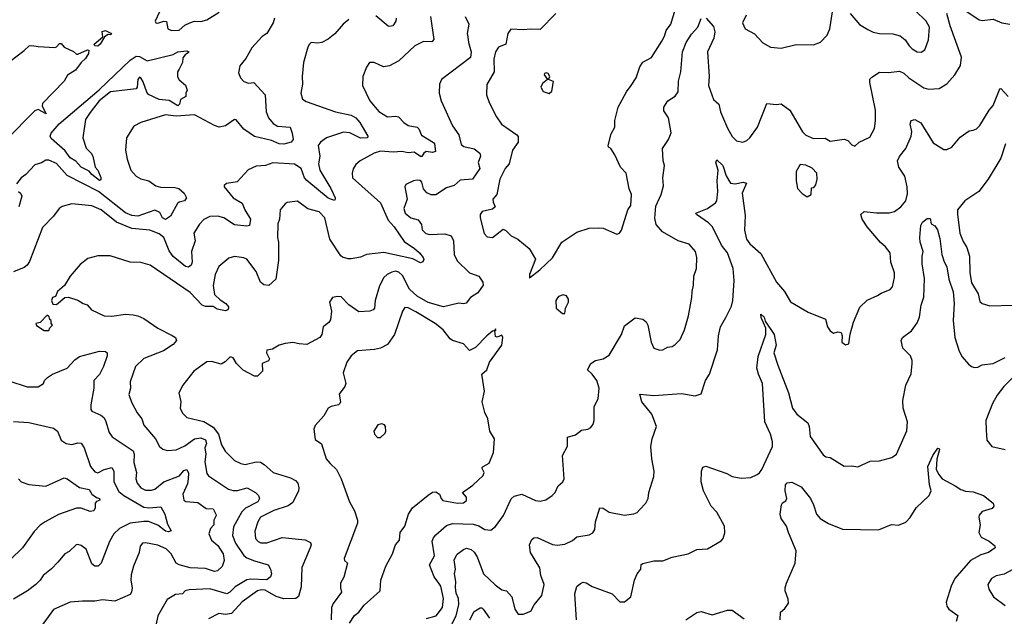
# Model space of a CAD drawing. Extents: x 1493970 to 1595317, y 729910 to 844791.
# Tile 271 of 338: x 1554286 to 1560698, y 809989 to 813874. Entities that reach past the tile are written whole.
import ezdxf

# ---------------------------------------------------------------- set-up
doc = ezdxf.new("R2010")
doc.units = 0

msp = doc.modelspace()

# ---------------------------------------------------------------- linework, layer by layer
at = {"layer": '0CON10XD'}
for points in [[(1557605, 812192.5), (1557674.2, 812245.8), (1557755, 812322.5), (1557816.7, 812425), (1557915, 812491.2), (1557995, 812517.1), (1558055, 812519.4), (1558085, 812515.7), (1558175, 812477.5), (1558192.5, 812485), (1558205.9, 812504.1), (1558245.8, 812635), (1558265.6, 812665), (1558269.4, 812735), (1558255, 812772.5), (1558235.6, 812875), (1558199.2, 812915), (1558161.2, 812995), (1558136.4, 813036.4), (1558120, 813045), (1558118.8, 813055), (1558137.9, 813132.1), (1558160.7, 813175), (1558162.8, 813217.2), (1558183.3, 813305), (1558238.1, 813405), (1558267.1, 813445), (1558300.6, 813495), (1558323.6, 813566.4), (1558345, 813598.8), (1558401.2, 813628.8), (1558467.8, 813735), (1558485, 813766.7), (1558495.5, 813805), (1558525.5, 813845), (1558566.3, 813973.7)], [(1559694, 813914), (1559755, 813844.2), (1559810.3, 813810.3), (1559845, 813793.3), (1559885, 813783.8), (1559971.7, 813781.7), (1560019.5, 813769.5), (1560053.2, 813743.2), (1560078, 813705), (1560098.8, 813685), (1560130, 813665), (1560157.9, 813662.1), (1560181.2, 813678.8), (1560205.7, 813744.3), (1560210.8, 813825), (1560189.2, 813865), (1560117.5, 813935)], [(1556428.9, 813875), (1556391.9, 813845), (1556337.6, 813782.4), (1556295, 813748), (1556254.2, 813725.8), (1556225, 813721.4), (1556185, 813726), (1556172, 813715), (1556162.5, 813695), (1556134.4, 813595), (1556125.7, 813505), (1556128, 813455), (1556116, 813395), (1556127.7, 813357.7), (1556151.1, 813341.1), (1556342, 813275), (1556445, 813252.7), (1556475, 813234.6), (1556501.2, 813205), (1556553.3, 813115), (1556550, 813105), (1556505, 813103.6), (1556435, 813138.5), (1556395, 813142.1), (1556284.1, 813105.9), (1556243.9, 813076.1), (1556230.5, 813055), (1556240.8, 812985), (1556232, 812935), (1556240.8, 812895), (1556311.1, 812775), (1556339.2, 812715), (1556341.2, 812705), (1556335, 812696.7), (1556295, 812711.5), (1556155, 812827.6), (1556141.1, 812845), (1556119.1, 812905), (1556075, 812934), (1555935, 812942.2), (1555885.5, 812924.5), (1555825, 812919.4), (1555774.4, 812895.6), (1555700.9, 812819.1), (1555633.3, 812806.7), (1555616.7, 812795), (1555616.7, 812785), (1555675.8, 812715), (1555735, 812680), (1555752.7, 812635), (1555788.1, 812575), (1555782, 812535), (1555765, 812528.9), (1555685, 812538.8), (1555615, 812583.1), (1555575, 812595.9), (1555525, 812593.1), (1555485, 812573.3), (1555456.4, 812543.6), (1555420.6, 812485), (1555427.5, 812435), (1555405.3, 812365), (1555409.2, 812295), (1555401.9, 812275), (1555385, 812263.1), (1555365, 812266.9), (1555285, 812332.1), (1555259.3, 812369.3), (1555223.7, 812455), (1555195, 812480.6), (1555133.3, 812503.2), (1555015.5, 812515.5), (1554915.9, 812555.9), (1554815.7, 812635), (1554755, 812661.2), (1554624.2, 812675.8), (1554562.3, 812657.7), (1554543.3, 812645), (1554506.7, 812595), (1554435, 812520), (1554349.8, 812300.2), (1554335, 812275.8), (1554315, 812259.4), (1554245, 812232.9)], [(1555945.3, 813885), (1555937.3, 813855), (1555895, 813785.6), (1555865.6, 813765), (1555797.9, 813692.1), (1555758.8, 813621.2), (1555719.2, 813575), (1555711.2, 813528.8), (1555722.9, 813495), (1555745, 813472.5), (1555775, 813461.9), (1555810, 813465), (1555884.4, 813385), (1555890, 813275), (1555905.9, 813235.9), (1555937.3, 813197.3), (1555965, 813180), (1556046.7, 813175), (1556060.8, 813135), (1556065.8, 813094.2), (1556052.9, 813077.1), (1556005.9, 813064.1), (1555975, 813065.3), (1555925, 813086.6), (1555814.1, 813114.1), (1555745, 813161.8), (1555695, 813222.2), (1555685, 813223.5), (1555626.5, 813183.5), (1555585, 813175.3), (1555555, 813184.5), (1555425, 813254.6), (1555305, 813245.7), (1555235, 813254.7), (1555075, 813204), (1555028.8, 813181.2), (1554982, 813105), (1554974.2, 813025), (1554984.5, 812965), (1555009.2, 812895), (1555044.6, 812854.6), (1555075, 812838.4), (1555125.8, 812825), (1555171.7, 812791.7), (1555203.1, 812783.1), (1555295, 812781.6), (1555321.8, 812775), (1555356, 812745), (1555370.9, 812715), (1555360, 812695), (1555325, 812686.2), (1555313.1, 812676.9), (1555266.7, 812595), (1555235, 812573.3), (1555215.6, 812585), (1555198.5, 812618.5), (1555165, 812634.5), (1555055, 812594.1), (1555015, 812598.1), (1554975, 812615.7), (1554799.8, 812755), (1554595, 812860.6), (1554525, 812938.5), (1554475, 812958.5), (1554455, 812958.9), (1554428.5, 812941.5), (1554385, 812928.1), (1554325, 812866.7), (1554294.7, 812845.3), (1554265.5, 812805)], [(1555196.7, 813925), (1555168.8, 813865), (1555172.5, 813855), (1555185, 813851.2), (1555225, 813863.8), (1555241.7, 813861.7), (1555250, 813815), (1555275, 813803.1), (1555325, 813806.2), (1555362, 813838), (1555393.3, 813855), (1555425, 813865.6), (1555465, 813862.9), (1555505, 813872.9), (1555585, 813924.5)], [(1557187.9, 813895), (1557210.6, 813845), (1557200, 813785), (1557205, 813762.5), (1557208.5, 813725), (1557226, 813665), (1557220.8, 813629.2), (1557033.8, 813485), (1557019.2, 813455), (1557017.5, 813395), (1557030.8, 813345), (1557104, 813184), (1557145.5, 813125), (1557161.8, 813061.8), (1557179.1, 813049.1), (1557245, 813033.8), (1557282.5, 813005), (1557286.7, 812985), (1557270.8, 812945), (1557281.9, 812905), (1557235, 812835.7), (1557155, 812828.6), (1557116.2, 812795), (1557065, 812779.5), (1556995, 812734.5), (1556965, 812732.7), (1556936.7, 812746.7), (1556915, 812773.8), (1556905, 812817.1), (1556895, 812826.4), (1556875, 812830), (1556851.2, 812825), (1556800, 812800), (1556794.2, 812785), (1556800.9, 812750.9), (1556808.9, 812705), (1556788.5, 812645), (1556795.6, 812615), (1556832, 812585), (1556880.6, 812570.6), (1556901.5, 812541.5), (1556907.1, 812505), (1556931.1, 812481.1), (1556955, 812474.5), (1557055, 812480.4), (1557096.5, 812466.5), (1557111.1, 812435), (1557114.7, 812344.7), (1557134.8, 812304.8), (1557215, 812225.4), (1557275, 812204.3), (1557302.5, 812165), (1557303.8, 812145), (1557269.2, 812095), (1557222, 812065), (1557192.7, 812027.3), (1557175, 812023.1), (1557145, 812028.6), (1557045, 812004.6), (1556945, 812033.4), (1556875, 812074.7), (1556825, 812120.4), (1556778.8, 812208.8), (1556755, 812231.1), (1556735, 812236), (1556709.2, 812230.8), (1556679.2, 812215), (1556658.1, 812195), (1556629.3, 812140.7), (1556600, 812045), (1556597.1, 811995), (1556588.8, 811985), (1556565, 811975.8), (1556495, 811971.1), (1556428.2, 812018.2), (1556379.1, 812069.1), (1556355, 812072.2), (1556323.3, 812065), (1556304.3, 812035), (1556316.2, 811975), (1556309.8, 811920.2), (1556298.2, 811901.8), (1556262.1, 811875), (1556252.5, 811825), (1556241.4, 811805), (1556155, 811760), (1556105, 811762.9), (1556065, 811772.5), (1556014.3, 811765.7), (1555975, 811754.2), (1555932.3, 811727.7), (1555895, 811721.2), (1555892.5, 811705), (1555913.3, 811665), (1555905, 811653.3), (1555863.9, 811636.1), (1555867.5, 811585), (1555835, 811552.5), (1555815, 811552.5), (1555741.7, 811591.7), (1555697.5, 811635), (1555675, 811672.5), (1555665, 811677.5), (1555655, 811676.7), (1555624.1, 811645.9), (1555598.3, 811631.7), (1555535, 811649.2), (1555505, 811645.7), (1555418.8, 811585), (1555347.5, 811495), (1555322.5, 811445), (1555334, 811385), (1555330, 811345), (1555345, 811311.2), (1555375, 811284.3), (1555485, 811257.9), (1555545, 811220.4), (1555579.3, 811175), (1555600.4, 811105), (1555623.3, 811065), (1555685, 811003.3), (1555725, 810984.5), (1555755, 810978.5), (1555825, 810994.5), (1555855, 810991.8), (1555878.5, 810978.5), (1555937.5, 810925), (1556050.1, 810890.1), (1556082.6, 810872.6), (1556098.1, 810855), (1556104.5, 810825), (1556101.8, 810805), (1556065, 810730.9), (1556035, 810708.2), (1555941.6, 810678.4), (1555855, 810635.4), (1555835.5, 810605), (1555817.4, 810542.6), (1555821.1, 810495), (1555838.6, 810475), (1555856.7, 810466.7), (1555895, 810467.5), (1555995, 810501.8), (1556145, 810487.3), (1556180, 810470), (1556183.1, 810455), (1556177.3, 810435), (1556122.6, 810307.4), (1556118.7, 810181.3), (1556102.4, 810117.6), (1556085, 810104.1), (1556005, 810101.8), (1555955, 810116.8), (1555885, 810157.9), (1555859.5, 810160.5), (1555835.2, 810154.8), (1555735, 810082), (1555665, 810007.3), (1555625, 810000.9), (1555582.4, 810007.6), (1555515, 809973.3)], [(1556737.1, 813885), (1556735.8, 813865.8), (1556715, 813834.4), (1556695, 813829.4), (1556685, 813833.1), (1556605, 813899.5)], [(1556960.6, 813895), (1556982.5, 813745), (1556970.3, 813729.7), (1556915, 813733.1), (1556858.9, 813705)], [(1556935, 809973.5), (1556998.1, 809991.9), (1557040, 810045), (1557046.6, 810105), (1557027.6, 810185), (1557016.2, 810203.8), (1556984.7, 810245), (1556954.7, 810325), (1556986.8, 810383.2), (1556973, 810477), (1556979.8, 810500.2), (1556995, 810520), (1557065, 810580.9), (1557105, 810592.2), (1557238.7, 810588.7), (1557275, 810578.9), (1557315, 810553.3), (1557355, 810550.8), (1557385, 810573.8), (1557437.1, 810645), (1557486.5, 810753.5), (1557505, 810770.8), (1557555, 810784), (1557645, 810742.5), (1557675, 810738), (1557711.7, 810748.3), (1557753.8, 810775), (1557774, 810795), (1557792.1, 810837.9), (1557822, 810865), (1557832.5, 810885), (1557820.8, 811035), (1557854.1, 811095.9), (1557854.2, 811155), (1557905, 811171.2), (1557945, 811201.2), (1557985, 811207.5), (1558005, 811217.5), (1558020, 811240), (1558026.1, 811263.9), (1558026.2, 811355), (1558054.1, 811405.9), (1558059.1, 811475), (1558045.4, 811525), (1558015, 811565.8), (1557983, 811593), (1558005, 811636.2), (1558035.4, 811654.6), (1558086, 811665), (1558125, 811690), (1558205.7, 811825), (1558225, 811880), (1558295, 811933.3), (1558345, 811923.8), (1558365, 811906.7), (1558375.7, 811885), (1558398, 811775), (1558415.9, 811735.9), (1558455, 811721.2), (1558475, 811723.8), (1558505, 811741.2), (1558535, 811746), (1558555, 811758), (1558587.6, 811792.4), (1558615.7, 811855), (1558640.6, 811945), (1558662.9, 812065), (1558664.4, 812105), (1558674.3, 812145), (1558675.7, 812205), (1558694.3, 812255), (1558695.8, 812325), (1558688, 812365), (1558645, 812412.5), (1558574.7, 812434.7), (1558472.2, 812492.2), (1558431, 812541), (1558421.9, 812581.9), (1558429.8, 812660.2), (1558462.5, 812735), (1558478.3, 812791.7), (1558474.3, 812845), (1558484.3, 812925), (1558477.1, 812955), (1558472.9, 813035), (1558512, 813095), (1558527.7, 813137.7), (1558512, 813235), (1558480.9, 813280.9), (1558480.8, 813305), (1558507.5, 813345), (1558555, 813375.7), (1558574.4, 813405), (1558576.5, 813475), (1558591.8, 813535), (1558603.5, 813665), (1558626.4, 813725), (1558660.7, 813779.3), (1558702.5, 813825), (1558725, 813883.3)], [(1557776.9, 813915), (1557675, 813811.1), (1557615, 813813.5), (1557565, 813808), (1557485, 813813.3), (1557464.2, 813785), (1557452, 813715), (1557403.8, 813696.2), (1557384.4, 813665.6), (1557373.7, 813616.3), (1557375.6, 813535), (1557327, 813453), (1557325.7, 813385), (1557342.5, 813335), (1557391.4, 813241.4), (1557423, 813193), (1557524.3, 813125), (1557533, 813113), (1557532.9, 813077.1), (1557494.2, 813025), (1557473.5, 812935), (1557447.3, 812905), (1557412.1, 812835), (1557393.8, 812736.2), (1557367.9, 812705), (1557369.1, 812685), (1557383.3, 812655), (1557365, 812639.6), (1557296.7, 812625), (1557284.2, 812605), (1557284.3, 812585), (1557311.2, 812481.2), (1557331.2, 812461.2), (1557365, 812455.7), (1557435, 812510), (1557452.3, 812502.3), (1557487, 812467), (1557530, 812445), (1557603.3, 812385), (1557644, 812315), (1557606.2, 812215), (1557605, 812192.5)], [(1558757.5, 813885), (1558805, 813830), (1558813.1, 813795), (1558805.5, 813755), (1558764.6, 813665), (1558775.4, 813505), (1558770.8, 813445), (1558803.5, 813355), (1558838.1, 813325), (1558849.6, 813275), (1558895, 813168), (1558925, 813113.8), (1558955, 813086), (1558995, 813076.2), (1559022.3, 813087.7), (1559041.2, 813105), (1559090, 813175), (1559151.2, 813328.8), (1559215, 813322), (1559245, 813326), (1559301.2, 813285), (1559384.2, 813144.2), (1559405, 813123.3), (1559455, 813101.2), (1559532.3, 813102.3), (1559565, 813082.5), (1559655, 813096.2), (1559678.3, 813088.3), (1559705, 813060), (1559725, 813050), (1559753.9, 813076.1), (1559821.7, 813108.3), (1559852, 813165), (1559860, 813215), (1559859.4, 813285), (1559821.8, 813465), (1559823.6, 813486.4), (1559835, 813501.2), (1559885, 813532.5), (1559945, 813530.9), (1560015, 813539.5), (1560045, 813526.7), (1560076.7, 813496.7), (1560175, 813430), (1560205, 813422.5), (1560275, 813426), (1560325, 813456.2), (1560376, 813515), (1560413.5, 813576.5), (1560420.6, 813630.6), (1560345, 813834), (1560324.4, 813915)], [(1559017.1, 813905), (1558993.3, 813855), (1559010, 813815), (1559072, 813782), (1559125, 813723.8), (1559175, 813696), (1559245, 813689.2), (1559342.3, 813712.3), (1559455, 813711.2), (1559502.3, 813727.7), (1559545.7, 813774.3), (1559561.4, 813815), (1559578.6, 813925)], [(1560455, 813927.8), (1560535, 813872.9), (1560555, 813869.2), (1560625, 813878), (1560683.2, 813853.2), (1560735, 813844.3)], [(1554795, 813703), (1554774.1, 813704.1), (1554771.5, 813715), (1554827, 813763), (1554822.5, 813797.5), (1554845, 813803.1), (1554882.5, 813785), (1554878.8, 813775), (1554862.7, 813777.3), (1554837.7, 813762.3), (1554810.6, 813715), (1554795, 813703)], [(1554222.5, 813605), (1554315, 813673.3), (1554346.4, 813703.6), (1554365, 813706.7), (1554405, 813698.8), (1554515, 813693.8), (1554525, 813696.7), (1554545, 813720), (1554555, 813720), (1554575.9, 813695.9), (1554635, 813667.5), (1554655, 813650), (1554665, 813650), (1554727.8, 813677.8), (1554735.4, 813675.4), (1554734.5, 813655), (1554715, 813622.4), (1554685.4, 813594.6), (1554648.8, 813545), (1554597.4, 813512.6), (1554574.8, 813475), (1554435, 813328.6), (1554432.2, 813312.2), (1554457.6, 813262.4), (1554405, 813290.1), (1554385, 813280.6), (1553822.1, 812715)], [(1556858.9, 813705), (1556755, 813607.5), (1556695, 813572.9), (1556655, 813568), (1556595, 813595.8), (1556563.9, 813596.1), (1556544.4, 813565.6), (1556521.4, 813505), (1556518.1, 813445), (1556567.1, 813345), (1556625, 813275.6), (1556681.5, 813241.5), (1556735, 813246.7), (1556752.8, 813242.8), (1556787.1, 813205), (1556814.7, 813184.7), (1556875, 813174.4), (1556884.6, 813164.6), (1556901.6, 813121.6), (1556980, 813075), (1556986.4, 813065), (1556993, 813017), (1556975, 813010), (1556933.8, 813015), (1556918.1, 813005), (1556905, 812984), (1556895, 812982.9), (1556855, 813012.2), (1556815, 813008.3), (1556773.8, 813016.2), (1556717.3, 813012.7), (1556635, 813019.2), (1556595, 813005.8), (1556503.8, 812955), (1556475, 812932), (1556456.4, 812903.6), (1556450, 812875), (1556453.8, 812843.8), (1556635, 812682.5), (1556685, 812569.6), (1556724.6, 812525), (1556789.1, 812429.1), (1556857.3, 812385), (1556890, 812355), (1556913.1, 812325), (1556916.8, 812313.2), (1556911.9, 812298.1), (1556895, 812290.6), (1556846.9, 812316.9), (1556657.3, 812357.3), (1556545, 812345.6), (1556505, 812328), (1556445, 812316.9), (1556425, 812316.7), (1556388.3, 812328.3), (1556377.1, 812337.1), (1556304.6, 812445), (1556272.5, 812585), (1556235, 812622.7), (1556161.9, 812641.9), (1556095, 812692.5), (1556026.7, 812683.3), (1556014.1, 812675.9), (1555982, 812635), (1555977.5, 812575), (1555967.5, 812545), (1555963.8, 812455), (1555971.1, 812425), (1555971.3, 812305), (1555953.8, 812185), (1555907.8, 812142.2), (1555875, 812147.5), (1555854.4, 812165), (1555825.7, 812235), (1555765, 812314.2), (1555744.4, 812324.4), (1555685, 812332.9), (1555648, 812322), (1555583.6, 812266.4), (1555558.5, 812215), (1555546.4, 812143.6), (1555555.2, 812085), (1555590.5, 812050.5), (1555628.2, 812025), (1555645.4, 812005), (1555646.4, 811995), (1555640.6, 811985), (1555625, 811979.3), (1555570.9, 811989.1), (1555545, 812005.4), (1555495, 812006.8), (1555474.3, 812014.3), (1555395, 812098.5), (1555135.6, 812275.6), (1555075, 812292), (1555005, 812296), (1554875, 812335.8), (1554795, 812337.5), (1554730.3, 812319.7), (1554680.3, 812279.7), (1554613.8, 812205), (1554576.4, 812143.6), (1554532.5, 812105), (1554518.3, 812071.7), (1554500, 812065), (1554492.5, 812045), (1554501.7, 812021.7), (1554525, 812020), (1554580, 812065), (1554603, 812067), (1554665, 812046.7), (1554700, 812025), (1554725, 812017.5), (1554753.9, 811983.9), (1554835, 811946.2), (1554885, 811943.1), (1554975, 811957.3), (1555025, 811952.7), (1555055, 811946.4), (1555095, 811927.5), (1555185, 811865.7), (1555278.6, 811818.6), (1555300, 811805), (1555305.8, 811785), (1555285, 811758.6), (1555221.9, 811718.1), (1555093, 811667), (1555040, 811615), (1555004.2, 811515), (1555007.1, 811475), (1554997.3, 811432.7), (1555013.8, 811383.8), (1555051.1, 811315), (1555081.9, 811275), (1555095, 811234), (1555169.4, 811145), (1555195.6, 811095.6), (1555217.6, 811077.6), (1555245, 811069.4), (1555305, 811072.2), (1555360.1, 811099.9), (1555425, 811145.2), (1555465, 811150.2), (1555495, 811138.1), (1555501.2, 811115), (1555491.7, 811085), (1555498.1, 811045), (1555490.3, 810995), (1555505, 810918.8), (1555515, 810904.3), (1555645, 810816.2), (1555675, 810807.9), (1555705, 810808.2), (1555766.5, 810826.5), (1555822, 810795), (1555840.8, 810775), (1555847.5, 810755), (1555835.6, 810735), (1555757.2, 810692.8), (1555731.7, 810668.3), (1555677.6, 810572.4), (1555671.3, 810515), (1555690.6, 810465), (1555745, 810384.6), (1555765, 810370), (1555815, 810349.6), (1555903.8, 810325), (1555920, 810295), (1555926.2, 810265), (1555920, 810245), (1555894.5, 810225.5), (1555788.8, 810231.2), (1555764.4, 810225.6), (1555689.1, 810180.9), (1555654.8, 810145.2), (1555635, 810136.1), (1555523.4, 810166.6), (1555389.8, 810160.2), (1555363.8, 810155), (1555345, 810136), (1555300, 810130), (1555245, 810098.8), (1555185, 809991.2), (1555171.9, 809928.1)], [(1554805, 812826.7), (1554755.8, 812865.8), (1554738.1, 812888.1), (1554685, 812914.3), (1554652.1, 812952.1), (1554615, 812973.8), (1554581.4, 813021.4), (1554490.7, 813100.7), (1554484.1, 813115), (1554491.2, 813135), (1554542.8, 813197.2), (1554802.5, 813417.5), (1555005, 813610.5), (1555045, 813636.6), (1555065, 813634.5), (1555115, 813605.5), (1555285, 813647.3), (1555315, 813664.4), (1555375, 813672.5), (1555386.1, 813666.1), (1555385, 813660), (1555363.6, 813646.4), (1555347.5, 813625), (1555346.7, 813595), (1555325, 813552.5), (1555313.3, 813535), (1555313, 813503), (1555323.6, 813483.6), (1555365, 813447.5), (1555376, 813415), (1555367.5, 813395), (1555367.5, 813375), (1555332.5, 813355), (1555326, 813325), (1555315.6, 813314.4), (1555258.2, 813348.2), (1555195, 813355.6), (1555125, 813386.5), (1555113.2, 813403.2), (1555090.3, 813470.3), (1555075, 813496.2), (1555065, 813501.2), (1555054.6, 813485.4), (1555051.1, 813435), (1555045, 813424), (1554876.2, 813405), (1554802.2, 813345), (1554745, 813269.2), (1554714.3, 813225), (1554695.8, 813105), (1554718, 813038), (1554751.2, 813005), (1554761.2, 812985), (1554776.2, 812915), (1554794, 812895), (1554815, 812847.5), (1554815, 812832.5), (1554805, 812826.7)], [(1557735, 813394), (1557751.7, 813408.3), (1557761.7, 813471.7), (1557730, 813485), (1557737.5, 813505), (1557726.7, 813525), (1557715, 813528), (1557703.8, 813525), (1557702, 813515), (1557722.5, 813485), (1557690.5, 813459.5), (1557678.8, 813435), (1557695, 813406.7), (1557735, 813394)], [(1559010.5, 812599.5), (1559006.2, 812503.8), (1559019.4, 812445), (1559040.8, 812415), (1559112.2, 812352.2), (1559215.4, 812165.4), (1559265.8, 812105), (1559305, 812037.5), (1559420.3, 811970.3), (1559533, 811923), (1559547.5, 811875), (1559565, 811847.5), (1559585, 811832.5), (1559615, 811842.5), (1559636.4, 811836.4), (1559642.5, 811815), (1559640, 811775), (1559665, 811757.5), (1559686.4, 811763.6), (1559693.6, 811826.4), (1559716.2, 811905), (1559757.7, 812002.3), (1559805, 812048.8), (1559872.7, 812077.3), (1559895.8, 812094.2), (1559955, 812116.2), (1559971.2, 812135), (1559984, 812195), (1559982.5, 812225), (1559958.6, 812295), (1559954.2, 812355), (1559925, 812395.5), (1559892.7, 812422.7), (1559805, 812525.6), (1559771.8, 812575), (1559763.3, 812605), (1559785, 812625.7), (1559865, 812617.5), (1559947.6, 812617.6), (1559983.3, 812625), (1560025, 812655.7), (1560056.4, 812695), (1560068.9, 812741.1), (1560066.7, 812786.8), (1560050.4, 812855), (1560011.5, 812915), (1560001.8, 812955), (1560015.9, 812984.1), (1560056.5, 813035), (1560092.5, 813115), (1560095.5, 813145.5), (1560084.4, 813195), (1560091.4, 813218.6), (1560115, 813224), (1560155, 813202.9), (1560235, 813072.5), (1560305, 813030), (1560325, 813030), (1560355.7, 813044.3), (1560411.4, 813108.6), (1560469.7, 813150.3), (1560495.6, 813154.4), (1560516.6, 813163.4), (1560540, 813185), (1560599.2, 813285), (1560626.9, 813315), (1560670, 813425), (1560675.9, 813425.9), (1560724, 813375)], [(1560706, 813065), (1560675, 812973.3), (1560592.3, 812835), (1560533.1, 812755), (1560441.5, 812695), (1560394.6, 812635), (1560393, 812607), (1560409.4, 812485), (1560430.2, 812430.2), (1560455, 812390), (1560472.5, 812335), (1560472.9, 812227.1), (1560485, 812161.2), (1560527.9, 812087.9), (1560538.8, 812038.8), (1560555, 812026.7), (1560605, 812011.2), (1560755, 812016.2)], [(1557073.3, 809885), (1557127.4, 809992.6), (1557144.8, 810065), (1557142.7, 810105), (1557128.9, 810138.9), (1557123.5, 810176.5), (1557125.8, 810215), (1557117.7, 810265), (1557123.9, 810296.1), (1557115, 810356.7), (1557135, 810392.5), (1557175, 810424.2), (1557195, 810432.5), (1557225, 810423.1), (1557245, 810406.7), (1557265, 810375.6), (1557306.9, 810265), (1557383.1, 810193.1), (1557425, 810161.5), (1557455.3, 810155.3), (1557491.1, 810115), (1557510, 810035), (1557532.5, 810002.5), (1557565, 810002), (1557615, 810022.5), (1557637, 810063), (1557686.2, 810125), (1557700.8, 810195), (1557680, 810255), (1557672.5, 810305), (1557613.1, 810405), (1557605.8, 810455), (1557620.3, 810489.7), (1557635, 810499.2), (1557655, 810501.4), (1557755, 810455.5), (1557787.2, 810452.8), (1557835, 810459.4), (1557885, 810481.4), (1557915, 810505.8), (1557995, 810518.6), (1558018.7, 810531.3), (1558032.5, 810555), (1558035.8, 810605), (1558065, 810696.2), (1558085, 810692.5), (1558125, 810667.1), (1558225, 810647.5), (1558285, 810656), (1558306.7, 810665), (1558325, 810683.3), (1558364.1, 810725.9), (1558378.8, 810755), (1558384, 810795), (1558415, 810900), (1558417.1, 810935), (1558402.9, 811015), (1558396.7, 811095), (1558404.4, 811145), (1558433.1, 811225), (1558403.3, 811305), (1558337.5, 811385), (1558323.8, 811436.2), (1558415, 811426.5), (1558595, 811440), (1558685, 811424), (1558725, 811437.5), (1558752, 811525), (1558777.5, 811565), (1558831.4, 811725), (1558837.1, 811815), (1558850.8, 811875), (1558885.5, 811934.5), (1558921.7, 812008.3), (1558931.1, 812045), (1558938.5, 812175), (1558932.9, 812255), (1558896, 812355), (1558856.2, 812406.2), (1558797.8, 812525), (1558772.2, 812552.2), (1558693.3, 812605), (1558690, 812615), (1558765.5, 812644.5), (1558817.8, 812682.2), (1558825.8, 812695), (1558832.9, 812755), (1558827.8, 812825), (1558834.3, 812895), (1558819.2, 812945), (1558825, 812961.2), (1558865, 812923.8), (1558886.9, 812856.9), (1558915, 812810), (1558945, 812804.5), (1558996.7, 812816.7), (1559018.8, 812808.8), (1558991.1, 812745), (1559010.5, 812599.5)], [(1559415, 812720), (1559440, 812735), (1559441.7, 812778.3), (1559458.3, 812781.7), (1559471.7, 812798.3), (1559480, 812835), (1559476.7, 812875), (1559447, 812907), (1559405, 812926.7), (1559368.3, 812931.7), (1559342.5, 812885), (1559343.3, 812825), (1559352.5, 812775), (1559381.7, 812741.7), (1559415, 812720)], [(1554276.9, 812755), (1554291.8, 812745), (1554300, 812725), (1554279.1, 812655)], [(1557912.5, 809965), (1557901.4, 810135), (1557915, 810182.5), (1557938, 810202), (1557955, 810211.2), (1557975, 810207.1), (1558015, 810182.9), (1558145, 810136), (1558195, 810083.8), (1558225, 810083.3), (1558266.7, 810115), (1558288.8, 810225), (1558306.2, 810265), (1558331.2, 810295), (1558334.3, 810325.7), (1558345, 810333.3), (1558415, 810349.2), (1558475, 810350.8), (1558535, 810373.8), (1558640, 810395), (1558695, 810423.8), (1558765, 810428.8), (1558855, 810480), (1558866.7, 810495), (1558878.3, 810531.7), (1558875.8, 810575), (1558825, 810668), (1558790, 810705), (1558740, 810805), (1558724.5, 810865), (1558726.2, 810935), (1558735, 810960.8), (1558755, 810966), (1558891.7, 810918.3), (1558925, 810900), (1558985, 810888.1), (1559048.2, 810891.8), (1559088.3, 810911.7), (1559105, 810924), (1559118.6, 810945), (1559187.8, 811095), (1559188.5, 811125), (1559175.7, 811174.3), (1559139.2, 811255), (1559123.6, 811505), (1559096.4, 811565), (1559087.4, 811605), (1559095, 811681.2), (1559144.3, 811825), (1559146.2, 811866.2), (1559114.4, 811935), (1559113, 811957), (1559135, 811938), (1559141.4, 811911.4), (1559199.1, 811825), (1559213.1, 811755), (1559197.5, 811705), (1559224, 811624), (1559293.8, 811445), (1559319.1, 811345), (1559348.1, 811305), (1559417.8, 811247.8), (1559427.8, 811225), (1559435, 811160), (1559519.7, 811039.7), (1559535, 811028), (1559565, 811022), (1559655, 810966), (1559705, 810968), (1559745, 810961.2), (1559825, 810998.8), (1559885, 811002), (1559966.4, 811023.6), (1559996.7, 811045), (1560063, 811197), (1560067.5, 811255), (1560039.4, 811345), (1560036.9, 811395), (1560056.8, 811493.2), (1560092.7, 811567.3), (1560098.6, 811635), (1560098.8, 811655), (1560087.8, 811685), (1560037.5, 811735), (1560025.7, 811785), (1560036.2, 811805), (1560095, 811848.6), (1560130.6, 811899.4), (1560145, 811936.7), (1560157.8, 812015), (1560173.8, 812066.2), (1560178.3, 812188.3), (1560164.2, 812285), (1560163.8, 812335), (1560170, 812365), (1560150, 812425), (1560148.1, 812455), (1560154.3, 812535), (1560165, 812555.8), (1560195, 812580), (1560215, 812580), (1560222.5, 812545), (1560245, 812532.5), (1560263.8, 812505), (1560278.9, 812448.9), (1560292.1, 812345), (1560306.4, 812296.4), (1560323.5, 812265), (1560336.7, 812185), (1560365, 812102.5), (1560371.3, 812025), (1560364.8, 811914.8), (1560375.9, 811805), (1560405.3, 811715.3), (1560425, 811679.4), (1560465, 811631.9), (1560485.4, 811615.4), (1560505, 811609.5), (1560525, 811610.5), (1560555, 811625.5), (1560625, 811636.2), (1560705, 811674.4)], [(1557835, 811960), (1557840, 811995), (1557860, 812035), (1557860, 812055), (1557846.4, 812076.4), (1557825, 812082.5), (1557795, 812072.5), (1557783, 812057), (1557777.5, 812045), (1557780, 811995), (1557821.7, 811961.7), (1557835, 811960)], [(1554475, 811850), (1554481.7, 811868.3), (1554500, 811885), (1554490, 811895), (1554490, 811915), (1554481.7, 811921.7), (1554478.3, 811938.3), (1554465, 811950), (1554418.3, 811901.7), (1554390, 811895), (1554395, 811882.5), (1554445, 811850), (1554475, 811850)], [(1556433.3, 809945), (1556467, 809993), (1556493.9, 810016.1), (1556528.3, 810061.7), (1556632.5, 810155), (1556638, 810225), (1556669.2, 810315), (1556714, 810395), (1556734, 810455), (1556760, 810485), (1556764.4, 810535), (1556793.1, 810575), (1556817.8, 810655), (1556844.4, 810695), (1556945, 810778), (1556975, 810796.7), (1556995, 810800), (1557020, 810785), (1557030, 810755), (1557042.3, 810742.3), (1557136.1, 810726.1), (1557175, 810727.5), (1557195, 810743.3), (1557196.2, 810765), (1557170, 810795), (1557237.8, 810842.2), (1557303.4, 810906.6), (1557310, 810925), (1557296, 810955), (1557303.8, 810965), (1557343.4, 810986.6), (1557371.4, 811055), (1557377.5, 811145), (1557347.1, 811195), (1557334.6, 811275), (1557315, 811316), (1557296.6, 811386.6), (1557313.8, 811455), (1557295.7, 811565), (1557327.1, 811595), (1557346.3, 811643.7), (1557426.2, 811755), (1557432.5, 811805), (1557425, 811820), (1557395, 811807.5), (1557385, 811810), (1557380, 811845), (1557387, 811853), (1557385, 811860), (1557380, 811850), (1557365, 811846.7), (1557328.8, 811815), (1557255, 811740), (1557215, 811720), (1557175, 811763.8), (1557105, 811784.5), (1557090, 811795), (1557044.6, 811855), (1556991.5, 811895), (1556865, 811972.7), (1556815, 811997.8), (1556795, 811999.2), (1556779.4, 811975), (1556727.3, 811825), (1556682, 811758), (1556635, 811735.6), (1556595.8, 811725.8), (1556485, 811717.5), (1556445, 811686), (1556417, 811643), (1556393.3, 811575), (1556410, 811505), (1556403.3, 811485), (1556366, 811435), (1556374.2, 811385), (1556370, 811375), (1556362.9, 811367.1), (1556315, 811355.8), (1556295, 811343.3), (1556266, 811295), (1556209.5, 811230.5), (1556201.7, 811208.3), (1556209.3, 811139.3), (1556252.3, 811112.3), (1556281.4, 811015), (1556307.1, 810985), (1556348, 810945), (1556378.6, 810885), (1556434.2, 810734.2), (1556466.2, 810675), (1556486.2, 810615), (1556486.2, 810595), (1556398.8, 810365), (1556401.7, 810351.7), (1556420, 810335), (1556396.9, 810243.1), (1556376, 810205), (1556374.2, 810175), (1556381.2, 810145), (1556327.7, 810072.3), (1556316.2, 810045), (1556313.8, 809965)], [(1554215, 811523.3), (1554335, 811482.2), (1554405, 811482.9), (1554441.2, 811505), (1554446.7, 811525), (1554465.8, 811545), (1554499.2, 811565), (1554594.5, 811605), (1554645, 811660), (1554675, 811680.9), (1554805, 811716.5), (1554844.4, 811714.4), (1554854.3, 811704.3), (1554855.6, 811685), (1554831.5, 811615), (1554806.1, 811563.9), (1554767.8, 811525), (1554768.9, 811475), (1554749.1, 811365), (1554749.4, 811335), (1554755, 811324.2), (1554815, 811297.8), (1554832.9, 811282.9), (1554844.6, 811264.6), (1554867.8, 811185), (1554887.8, 811157.8), (1555025.6, 811065.6), (1555032, 811045), (1555028.5, 810991.5), (1555045.5, 810925), (1555042.7, 810885), (1555051.2, 810855), (1555075, 810825.5), (1555105, 810811.3), (1555145, 810810.3), (1555165, 810816.7), (1555225, 810864.1), (1555325.7, 810904.3), (1555355, 810937.5), (1555375, 810944.4), (1555385, 810920), (1555383.5, 810885), (1555377.5, 810852.5), (1555348.4, 810785), (1555355, 810746), (1555367, 810737), (1555445, 810728.9), (1555500.9, 810690.9), (1555545, 810688.6), (1555562.9, 810655), (1555564.4, 810645), (1555550.4, 810615), (1555550, 810585), (1555528.8, 810561.2), (1555517.5, 810525), (1555534.7, 810484.7), (1555575, 810448.9), (1555611.5, 810395), (1555618.3, 810351.7), (1555605, 810313.3), (1555574.1, 810285.9), (1555555, 810280.8), (1555495, 810299.6), (1555395, 810304.1), (1555323.3, 810325), (1555304.7, 810334.7), (1555272.5, 810395), (1555238.5, 810428.5), (1555185, 810451.8), (1555105, 810467.5), (1555084.6, 810465.4), (1555070, 810445), (1555062.9, 810405), (1555026.7, 810315), (1555011.2, 810258.8), (1555008.8, 810225), (1555017.5, 810175), (1555013.9, 810146.1), (1555005, 810130), (1554905, 810087.8), (1554825, 810095.6), (1554775, 810086.7), (1554695, 810088.1), (1554615, 810080.6), (1554505, 810032.9), (1554384.4, 809865)], [(1560776.7, 811565), (1560694.7, 811485.3), (1560652, 811428), (1560621.5, 811375), (1560577.5, 811265), (1560581.2, 811201.2), (1560583.8, 811135), (1560617.5, 811095), (1560704.4, 811074.4)], [(1554245, 811258.1), (1554345, 811251.3), (1554505, 811213.1), (1554532.5, 811195), (1554556.7, 811136.7), (1554588.8, 811115), (1554625, 811107.5), (1554665, 811117.9), (1554686, 811116), (1554704.6, 811085), (1554747.3, 810965), (1554775, 810929.2), (1554795, 810923.1), (1554836.2, 810945), (1554885, 810958), (1554898.5, 810935), (1554897.7, 810865), (1554931, 810801), (1554964.5, 810774.5), (1555095, 810699.8), (1555125.8, 810694.2), (1555205, 810701.2), (1555231.1, 810655), (1555249.2, 810589.2), (1555272.5, 810545), (1555255, 810538.9), (1555235, 810543.4), (1555185, 810582.2), (1555125.2, 810605.2), (1555095, 810607), (1555005, 810595.3), (1554935, 810560.5), (1554898.2, 810525), (1554870.4, 810475), (1554815.4, 810334.6), (1554796.7, 810315), (1554775, 810314.2), (1554755, 810330), (1554718.6, 810425), (1554685, 810449.2), (1554665, 810456), (1554653.3, 810455), (1554608.8, 810411.2), (1554578.8, 810395), (1554535, 810341.2), (1554492.8, 810297.2), (1554438.1, 810255), (1554419.4, 810225), (1554390, 810195), (1554335.4, 810154.6), (1554245, 810101.2)], [(1556615, 811152.5), (1556635, 811153.3), (1556665, 811182.5), (1556670, 811195), (1556668, 811225), (1556661.2, 811235), (1556645, 811242), (1556617.5, 811235), (1556592.5, 811195), (1556597.5, 811175), (1556615, 811152.5)], [(1559237.5, 809965), (1559240, 810015), (1559269.8, 810040.2), (1559291.9, 810075), (1559290.9, 810100.9), (1559272, 810155), (1559271.9, 810175), (1559278.9, 810205), (1559336, 810335), (1559342.5, 810415), (1559293.8, 810535), (1559280.5, 810575), (1559245.6, 810625), (1559238, 810655), (1559246.2, 810715), (1559253.1, 810726.9), (1559275, 810741.2), (1559281.9, 810755), (1559271.1, 810805), (1559273.8, 810845), (1559285, 810858), (1559315, 810862.5), (1559375, 810831.2), (1559435.6, 810755), (1559455.7, 810715), (1559475, 810653.3), (1559500, 810625), (1559553, 810593), (1559645, 810556.2), (1559878.3, 810551.7), (1559963.6, 810586.4), (1560008.3, 810581.7), (1560057.3, 810602.7), (1560085, 810633.3), (1560123.8, 810695), (1560208.9, 810775), (1560221.9, 810805), (1560210.4, 810845), (1560201.2, 810965), (1560233.8, 811035), (1560265, 811083.3), (1560275, 811082.5), (1560276.9, 811075), (1560258.8, 811011.2), (1560254.6, 810944.6), (1560271.2, 810911.2), (1560293.9, 810883.9), (1560379.4, 810839.4), (1560415, 810814.3), (1560445, 810804.3), (1560495, 810800), (1560562.5, 810775), (1560625, 810726.2), (1560629.4, 810705), (1560619.5, 810690.5), (1560555, 810672), (1560535, 810647.5), (1560532, 810635), (1560541.2, 810585), (1560533.3, 810535), (1560546.7, 810505), (1560599.1, 810479.1), (1560637, 810447), (1560638.8, 810435), (1560595, 810403.6), (1560545, 810389.6), (1560478.8, 810351.2), (1560377.1, 810235), (1560353.1, 810185), (1560319.2, 810080.8), (1560324.5, 810055), (1560337.8, 810035), (1560396.7, 809995), (1560385.8, 809955)], [(1554276.9, 810885), (1554295, 810864.5), (1554345, 810847.9), (1554455, 810835.6), (1554575, 810890.6), (1554595, 810884.4), (1554675, 810828.2), (1554737.5, 810815), (1554756, 810785), (1554785, 810761.9), (1554806, 810755), (1554806.7, 810745), (1554785, 810735.8), (1554777.1, 810725), (1554778.1, 810695), (1554768, 810675), (1554745, 810670.4), (1554685, 810693.5), (1554655, 810693.5), (1554538.7, 810651.3), (1554452.5, 810605), (1554418.3, 810581.7), (1554379.3, 810540.7), (1554302.9, 810435), (1554225, 810359.4)], [(1560755, 810294.5), (1560696.6, 810263.4), (1560645, 810253.3), (1560615.7, 810235), (1560591.1, 810195), (1560597.5, 810165), (1560627.8, 810115), (1560705, 810058.5)], [(1557217.3, 809965), (1557245, 810019.2), (1557285, 810043.8), (1557295, 810043.3), (1557304.2, 810034.2), (1557346.4, 809976.4)], [(1558623.2, 809966.8), (1558695.8, 810014.2), (1558725, 810019.2), (1558795, 809999.2), (1558895, 810028.9), (1558925, 810028.1), (1559005, 809971.2)]]:
    msp.add_lwpolyline(points, dxfattribs=at)

doc.saveas('drawing.dxf')
